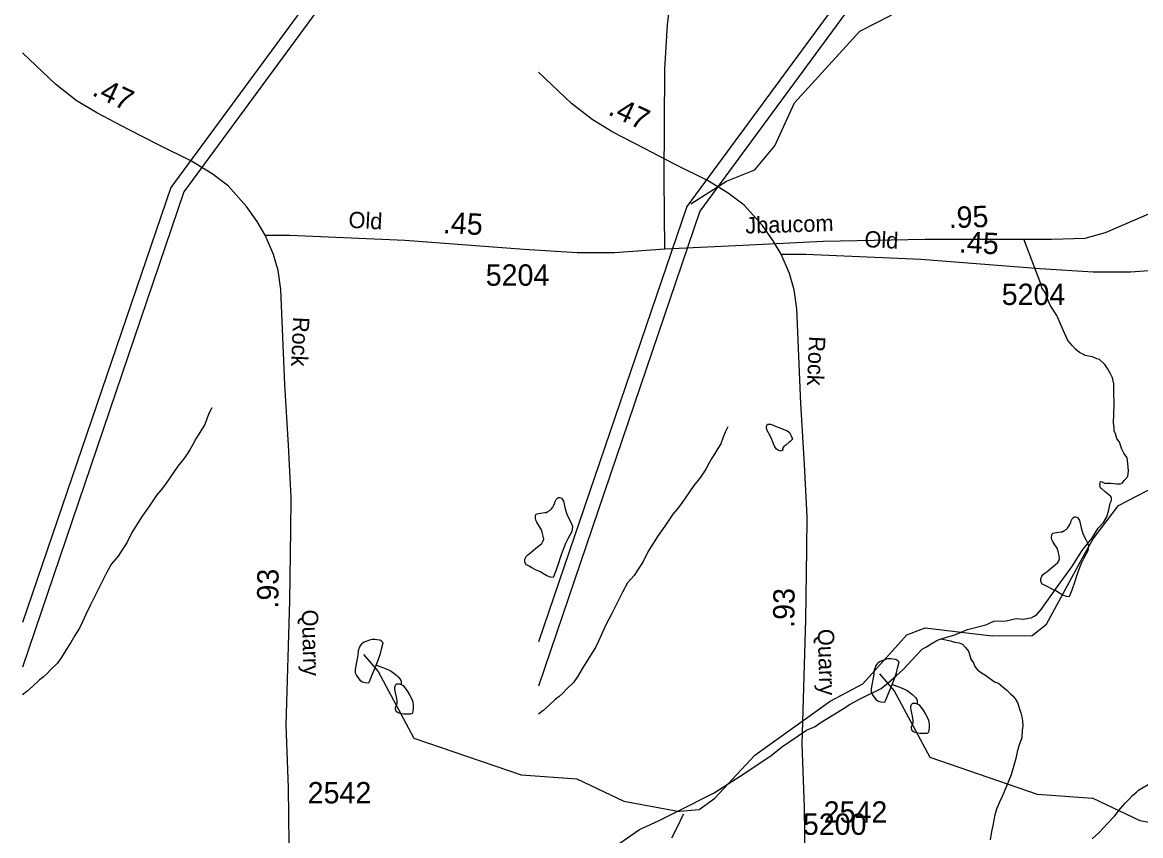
# Model space of a CAD drawing. Extents: x 2169602 to 2449496, y 721995 to 810662.
# Drawn here: x 2379098 to 2385634, y 770964 to 775720 of the extents above; entities that cross this region are included whole.
import ezdxf

# ---------------------------------------------------------------- set-up
doc = ezdxf.new("R2010")
doc.units = 0
doc.layers.add('Default', color=7, linetype='Continuous')

msp = doc.modelspace()

# ---------------------------------------------------------------- linework, layer by layer
at = {"layer": 'Default'}
msp.add_line((2385306.4, 772610), (2385321.8, 772638.3), dxfattribs=at)
for points in [[(2385516.1, 794624.8), (2385508.5, 794499.5), (2385507.3, 794440.1), (2385504.9, 794341.8), (2385507.3, 794252), (2385509.7, 794129.4), (2386589.6, 784463), (2386562.5, 783723.6), (2379965, 774755.3), (2379098.1, 772209.8)], [(2385609.5, 794604.6), (2385600.6, 794401), (2385600.6, 794279.8), (2385602, 794189.7), (2386675.9, 784444.9), (2386646.9, 783712.3), (2380042.2, 774729.7), (2379098.1, 771950.4)], [(2388532, 794512), (2388524.3, 794386.7), (2388523.1, 794327.2), (2388520.7, 794229), (2388523.1, 794139.1), (2388525.5, 794016.6), (2389605.5, 784350.2), (2389578.3, 783610.7), (2382980.8, 774642.5), (2382114, 772097)], [(2388625.4, 794491.7), (2388616.4, 794288.1), (2388616.4, 794167), (2388617.8, 794076.8), (2389691.7, 784332), (2389662.7, 783599.5), (2383058, 774616.8), (2382114, 771837.6)], [(2382852.2, 774394.9), (2382850.1, 774805.3), (2382853.2, 775446.2), (2382867.9, 775705.9), (2382902.4, 775984.4), (2382973.6, 776413.7), (2383091.8, 777067.1), (2383180.7, 777540.4)], [(2383006, 774657.9), (2383213.9, 774791.5), (2383380, 774857), (2383495.9, 774998.9), (2383611.9, 775249.1), (2383992.9, 775667.8), (2384176, 775762.5), (2385104.9, 776698.1), (2385178.9, 776847.5), (2385306.4, 776975.8)], [(2382852.2, 774394.9), (2383309.5, 774417.9), (2383778.2, 774440.9), (2384374.7, 774451.4), (2385112.4, 774451.4), (2385309.1, 774457.7), (2385428.4, 774491.2), (2385713, 774614.8), (2386350.3, 774939.4), (2386492.6, 775016.8), (2386773, 775234.7), (2387247, 775582.3), (2387391.4, 775691.2), (2387498.1, 775747.7)], [(2380518.2, 774476.5), (2380471.1, 774556.1), (2380408.3, 774644.1), (2380301.6, 774763.4), (2380207.4, 774834.6), (2380086.1, 774907.9), (2379893.5, 775004.3), (2379718.8, 775094.3), (2379532.5, 775190.7), (2379413.2, 775264), (2379291.9, 775358.2), (2379098.1, 775541.2)], [(2383534, 774363.7), (2383487, 774443.3), (2383424.2, 774531.2), (2383317.4, 774650.6), (2383223.3, 774721.8), (2383101.9, 774795.1), (2382909.4, 774891.5), (2382734.6, 774981.5), (2382548.3, 775077.8), (2382429.1, 775151.1), (2382307.7, 775245.4), (2382114, 775428.4)], [(2380693.2, 769584.4), (2380707.6, 769712.1), (2380709.7, 769888), (2380699.2, 770128.9), (2380681.5, 770510), (2380658.4, 770916.3), (2380653.2, 771243), (2380640.6, 771611.6), (2380660.5, 772338.3), (2380666.8, 772753), (2380669.9, 772941.4), (2380653.2, 773247.2), (2380632.3, 773603.2), (2380608.2, 774158.2), (2380593.6, 774269.2), (2380566.4, 774363.4), (2380518.2, 774476.5)], [(2380518.2, 774476.5), (2380660.5, 774476.5), (2381334.4, 774447.2), (2382030.2, 774392.8), (2382340, 774373.9), (2382559.7, 774373.9), (2382852.2, 774394.9)], [(2385306.4, 773773.8), (2385299.5, 773777.9), (2385277.6, 773789.8), (2385255.3, 773807.6), (2385235.3, 773827.6), (2385209.2, 773859.3), (2385182.9, 773915.3), (2385144.6, 774005), (2385106.2, 774066.8), (2385090.2, 774102.7), (2385078.1, 774136.8), (2385055.9, 774168.6), (2385049.8, 774190.6), (2384951.7, 774451.4)], [(2383709.1, 769471.5), (2383723.4, 769599.3), (2383725.5, 769775.2), (2383715.1, 770016), (2383697.3, 770397.2), (2383674.3, 770803.5), (2383669, 771130.2), (2383656.5, 771498.8), (2383676.4, 772225.5), (2383682.6, 772640.1), (2383685.8, 772828.6), (2383669, 773134.4), (2383648.1, 773490.4), (2383624, 774045.4), (2383609.4, 774156.4), (2383582.2, 774250.6), (2383534, 774363.7)], [(2383534, 774363.7), (2383676.4, 774363.7), (2384350.2, 774334.4), (2385046.1, 774279.9), (2385355.8, 774261.1), (2385575.5, 774261.1), (2385868, 774282)], [(2385306.4, 772649.7), (2385348.1, 772702.5), (2385385.9, 772762.5), (2385417.8, 772794.6), (2385435.7, 772828.6), (2385447.5, 772868.8), (2385455.3, 772908.8), (2385463.3, 772924.9), (2385463.1, 772934.9), (2385463.2, 772940.9), (2385457.1, 772948.8), (2385429, 772972.6), (2385404.9, 772994.5), (2385400.9, 772994.5), (2385394.9, 773006.5), (2385396.9, 773014.4), (2385394.8, 773020.5), (2385398.7, 773034.6), (2385408.7, 773032.6), (2385422.7, 773024.7), (2385460.7, 773024.7), (2385494.8, 773021), (2385516.8, 773021), (2385526.7, 773025.2), (2385540.7, 773043.1), (2385558.5, 773065.1), (2385562.4, 773097.2), (2385558.3, 773141.1), (2385556.1, 773173.1), (2385535.9, 773201), (2385523.8, 773225), (2385509.8, 773264.9), (2385495.7, 773286.8), (2385487.4, 773314.7), (2385479.4, 773330.7), (2385479.4, 773352.7), (2385475.3, 773374.8), (2385478.7, 773484.7), (2385478.4, 773558.7), (2385478.2, 773606.7), (2385470.1, 773640.6), (2385456.1, 773668.5), (2385439.8, 773696.5), (2385425.7, 773720.3), (2385393.7, 773748.2), (2385377.6, 773752.1), (2385353.6, 773764), (2385329.5, 773767.9), (2385309.6, 773771.9), (2385306.4, 773773.8)], [(2380205.8, 773466.8), (2380190.2, 773437.1), (2380178.5, 773406.9), (2380164.4, 773368.9), (2380146.6, 773340.7), (2380128.7, 773312.6), (2380112.9, 773284.5), (2380094.9, 773252.4), (2380079.3, 773224.3), (2380062.9, 773198.4), (2380039.3, 773166.3), (2380007.7, 773124), (2379934.3, 773020), (2379910.3, 772985.9), (2379884.3, 772957.7), (2379864.4, 772927.5), (2379836.5, 772887.5), (2379799.2, 772831.5), (2379737.5, 772737), (2379708, 772677), (2379681.9, 772635.1), (2379657.9, 772598.9), (2379618.3, 772554.6), (2379590.5, 772500.4), (2379554.6, 772430.4), (2379526.9, 772376.2), (2379493.5, 772310.3), (2379467.4, 772254.2), (2379449.8, 772213.8), (2379432, 772178), (2379404.1, 772134), (2379380.5, 772093.7), (2379356.7, 772055.5), (2379328.6, 772009.5), (2379303, 771973.6), (2379264.8, 771935.2), (2379239.2, 771909.1), (2379219.1, 771891), (2379199, 771875), (2379157.4, 771836.7), (2379124, 771806.8), (2379098.1, 771788.1)], [(2383221.6, 773354), (2383206.1, 773324.3), (2383194.4, 773294.1), (2383180.2, 773256), (2383162.4, 773227.9), (2383144.5, 773199.7), (2383128.8, 773171.7), (2383110.7, 773139.6), (2383095.1, 773111.5), (2383078.7, 773085.6), (2383055.1, 773053.5), (2383023.6, 773011.2), (2382950.2, 772907.1), (2382926.2, 772873), (2382900.1, 772844.9), (2382880.2, 772814.6), (2382852.3, 772774.7), (2382815, 772718.7), (2382753.3, 772624.2), (2382723.8, 772564.1), (2382697.7, 772522.2), (2382673.7, 772486.1), (2382634.2, 772441.8), (2382606.3, 772387.6), (2382570.4, 772317.6), (2382542.7, 772263.4), (2382509.3, 772197.4), (2382483.3, 772141.4), (2382465.6, 772101), (2382447.8, 772065.2), (2382419.9, 772021.1), (2382396.3, 771980.9), (2382372.5, 771942.7), (2382344.4, 771896.7), (2382318.8, 771860.8), (2382280.7, 771822.4), (2382255, 771796.3), (2382234.9, 771778.2), (2382214.8, 771762.2), (2382173.2, 771723.8), (2382139.8, 771694), (2382114, 771675.3)], [(2383585.9, 773269.8), (2383580.2, 773265.8), (2383559.7, 773247.8), (2383548.2, 773239.5), (2383540.2, 773227.7), (2383542.2, 773217.6), (2383530.1, 773213.4), (2383518.2, 773215.6), (2383506.3, 773223.5), (2383495.9, 773237.2), (2383487.9, 773255.5), (2383473.7, 773291.2), (2383459.8, 773319.3), (2383451.4, 773333.2), (2383447.9, 773347.1), (2383447.5, 773357.3), (2383453.4, 773371), (2383471.5, 773371.1), (2383485.4, 773365.4), (2383503.5, 773357.3), (2383525.6, 773349.5), (2383549.4, 773339.4), (2383565.4, 773333.7), (2383581.8, 773321.5), (2383589.8, 773305.7), (2383597.8, 773287.9), (2383599.8, 773281.9), (2383585.9, 773269.8)], [(2385321.8, 772638.3), (2385355.9, 772700.7), (2385505, 772894.5), (2385778.9, 773036.5), (2386037.9, 773021.3), (2386328.9, 772956.3), (2386643.8, 773340.3), (2386702.9, 773365.4)], [(2382249.4, 772612.1), (2382241.2, 772588.2), (2382231.3, 772558), (2382215.7, 772512.1), (2382203.6, 772483.9), (2382200, 772474), (2382185.4, 772476.2), (2382163.9, 772483.9), (2382139.7, 772497.7), (2382125.7, 772507.5), (2382097.4, 772519.5), (2382075.7, 772531.3), (2382059.5, 772539.4), (2382045.1, 772547.3), (2382039.2, 772555.5), (2382035.5, 772565.4), (2382035.5, 772579.1), (2382041.2, 772595.3), (2382052.9, 772607.3), (2382069.1, 772619.5), (2382097.2, 772643.6), (2382119, 772661.4), (2382135, 772673.6), (2382140.9, 772683.7), (2382145, 772697.7), (2382142.7, 772715.4), (2382136.6, 772739.5), (2382130.6, 772757.4), (2382116.7, 772777.4), (2382104.2, 772797.5), (2382098.7, 772809.3), (2382096.4, 772821.4), (2382098.2, 772835.4), (2382102.1, 772843.3), (2382106.2, 772845.5), (2382114.2, 772847.5), (2382126.1, 772849.4), (2382152.2, 772853.6), (2382160.4, 772853.5), (2382170.2, 772859.7), (2382182.3, 772867.7), (2382189.9, 772875.8), (2382198.1, 772886), (2382204.1, 772896), (2382210, 772909.7), (2382211.8, 772917.9), (2382217.8, 772930), (2382225.8, 772938.1), (2382231.5, 772942.1), (2382239.7, 772942.1), (2382249.6, 772938.2), (2382253.7, 772931.9), (2382260.2, 772919.9), (2382269.9, 772876.3), (2382280.3, 772844.3), (2382290.2, 772822.1), (2382298.2, 772808.3), (2382308.4, 772788.6), (2382314.2, 772772.3), (2382308.8, 772742.2), (2382286.5, 772700.2), (2382273, 772672.2), (2382262.9, 772648.2), (2382249.4, 772612.1)], [(2385265.2, 772499.3), (2385257, 772475.4), (2385247.2, 772445.2), (2385231.6, 772399.3), (2385219.5, 772371.1), (2385215.8, 772361.1), (2385201.2, 772363.3), (2385179.7, 772371.1), (2385155.5, 772384.9), (2385141.6, 772394.7), (2385113.3, 772406.6), (2385091.5, 772418.5), (2385075.3, 772426.6), (2385061, 772434.4), (2385055, 772442.6), (2385051.3, 772452.5), (2385051.3, 772466.3), (2385057.1, 772482.5), (2385068.8, 772494.5), (2385085, 772506.7), (2385113, 772530.8), (2385134.8, 772548.6), (2385150.8, 772560.8), (2385156.7, 772570.8), (2385160.8, 772584.8), (2385158.6, 772602.6), (2385152.4, 772626.7), (2385146.5, 772644.6), (2385132.5, 772664.5), (2385120, 772684.7), (2385114.5, 772696.5), (2385112.2, 772708.6), (2385114.1, 772722.5), (2385118, 772730.4), (2385122.1, 772732.6), (2385130.1, 772734.7), (2385142, 772736.6), (2385168, 772740.7), (2385176.2, 772740.7), (2385186, 772746.9), (2385198.1, 772754.8), (2385205.7, 772763), (2385213.9, 772773.1), (2385219.9, 772783.2), (2385225.8, 772796.9), (2385227.7, 772805.1), (2385233.6, 772817.2), (2385241.6, 772825.3), (2385247.4, 772829.3), (2385255.6, 772829.3), (2385265.4, 772825.4), (2385269.5, 772819.1), (2385276.1, 772807.1), (2385285.7, 772763.4), (2385296.2, 772731.4), (2385306, 772709.3), (2385314, 772695.5), (2385324.3, 772675.7), (2385330, 772659.4), (2385324.7, 772629.4), (2385302.3, 772587.3), (2385288.8, 772559.4), (2385278.7, 772535.4), (2385265.2, 772499.3)], [(2384585.1, 772154.1), (2384622.7, 772169.3), (2384728.7, 772197.8), (2384776.5, 772218), (2384848.5, 772220.3), (2384906.4, 772234.5), (2384948.3, 772230.9), (2384978.2, 772236.9), (2384994.3, 772238.9), (2385012.2, 772247.2), (2385028.2, 772257), (2385052.1, 772287.1), (2385147.4, 772421.6), (2385232.9, 772536), (2385292.5, 772632.2), (2385306.4, 772649.7)], [(2384585.1, 772154.1), (2384767, 772132.1), (2384999.9, 772133.9), (2385083, 772201), (2385306.4, 772610)], [(2383222.8, 771267.3), (2383379, 771435.5), (2383818.8, 771751.2), (2384009.9, 771852.3), (2384266.9, 772139.1), (2384374.9, 772179.5), (2384585.1, 772154.1)], [(2384467, 772114.7), (2384542.8, 772137), (2384585.1, 772154.1)], [(2381166.5, 771961.5), (2381178.4, 771989.7), (2381191.7, 772029.8), (2381197.9, 772055.7), (2381207.7, 772091.9), (2381199.5, 772099.6), (2381187.8, 772107.5), (2381169.8, 772109.4), (2381157.9, 772111.6), (2381141.7, 772111.6), (2381127.7, 772107.2), (2381111.9, 772101.1), (2381095.5, 772095.1), (2381082, 772085.4), (2381077.9, 772081.1), (2381069.9, 772071.4), (2381061.7, 772045), (2381058.2, 772021.2), (2381054.1, 771999.2), (2381048.2, 771969.2), (2381042.6, 771935.2), (2381042.6, 771917.3), (2381050.4, 771901.1), (2381070.5, 771873.4), (2381086.7, 771863.2), (2381100.5, 771859.5), (2381122.6, 771857.4), (2381126.7, 771865.7), (2381138.4, 771895.5), (2381162.2, 771951.5), (2381166.5, 771961.5)], [(2383222.8, 771267.3), (2383314.8, 771325.9), (2383474.3, 771432.7), (2383534.1, 771480.8), (2383681.5, 771581.4), (2383731.4, 771601.6), (2383761.4, 771623.8), (2383891, 771704.3), (2383936.8, 771732.6), (2383990.6, 771762.7), (2384118.3, 771825.3), (2384158.1, 771857.4), (2384206, 771899.7), (2384245.9, 771935.8), (2384323.5, 772020.1), (2384357.4, 772054.2), (2384383.2, 772068.4), (2384409.2, 772086.5), (2384443, 772104.6), (2384467, 772114.7)], [(2384467, 772114.7), (2384523.1, 772103), (2384547, 772095.1), (2384573.1, 772091.1), (2384593.1, 772083.3), (2384609.2, 772067.4), (2384627.3, 772043.4), (2384635.4, 772017.5), (2384641.5, 771995.6), (2384657.5, 771975.6), (2384665.7, 771953.7), (2384679.7, 771933.8), (2384703.9, 771915.9), (2384727.8, 771902), (2384780, 771864.1), (2384804.1, 771856.3), (2384830.2, 771832.3), (2384852.2, 771814.5), (2384874.4, 771792.6), (2384888.3, 771780.7), (2384900.4, 771764.7), (2384914.5, 771742.8), (2384926.6, 771706.8), (2384934.7, 771682.8), (2384938.8, 771658.9), (2384942.9, 771635), (2384945.2, 771607), (2384941.2, 771580.9), (2384939.3, 771536.9), (2384923.7, 771494.9), (2384911.8, 771454.9), (2384903.8, 771414.9), (2384878.3, 771320.8), (2384846.8, 771244.7), (2384824.9, 771192.5), (2384809, 771160.4), (2384791.2, 771118.4), (2384781.3, 771086.4), (2384775.5, 771054.3), (2384769.7, 771024.5), (2384761.7, 770988.4), (2384753.9, 770940.4)], [(2381092.9, 772023.5), (2381176.9, 771923.3), (2381386.9, 771535.3), (2382012.9, 771319), (2382338, 771296), (2382612.9, 771165.8), (2382929.8, 771108.2)], [(2381166.5, 771961.5), (2381204.4, 771947.6), (2381214.5, 771943.6), (2381242.2, 771932.2), (2381254.5, 771925.8), (2381268.6, 771914), (2381286.7, 771900.3), (2381296.9, 771890.2), (2381304.5, 771882.2), (2381310.4, 771872.3), (2381312.5, 771864.3), (2381312.5, 771854.2), (2381312.9, 771848.4)], [(2384182.3, 771848.6), (2384194.2, 771876.8), (2384207.5, 771917), (2384213.7, 771942.9), (2384223.5, 771979.1), (2384215.3, 771986.8), (2384203.6, 771994.6), (2384185.6, 771996.6), (2384173.7, 771998.8), (2384157.5, 771998.8), (2384143.6, 771994.4), (2384127.8, 771988.3), (2384111.4, 771982.2), (2384097.8, 771972.5), (2384093.7, 771968.3), (2384085.7, 771958.6), (2384077.5, 771932.2), (2384074, 771908.4), (2384069.9, 771886.3), (2384064, 771856.4), (2384058.5, 771822.3), (2384058.5, 771804.5), (2384066.3, 771788.3), (2384086.4, 771760.5), (2384102.6, 771750.4), (2384116.3, 771746.6), (2384138.4, 771744.5), (2384142.5, 771752.8), (2384154.2, 771782.7), (2384178, 771838.7), (2384182.3, 771848.6)], [(2384108.7, 771910.6), (2384192.8, 771810.5), (2384402.7, 771422.4), (2385028.8, 771206.2), (2385353.8, 771183.1), (2385628.8, 771052.9), (2385945.7, 770995.4)], [(2381345.5, 771674.4), (2381327.3, 771674.3), (2381315.4, 771676.5), (2381301.4, 771680.2), (2381291.6, 771684.1), (2381283.6, 771690.2), (2381281.1, 771696.2), (2381279.7, 771710.3), (2381279.5, 771714.3), (2381285.6, 771728), (2381288.9, 771738.1), (2381289.3, 771750.2), (2381285, 771776), (2381277.2, 771810), (2381274.8, 771826.2), (2381275, 771832.3), (2381277.2, 771838), (2381279.1, 771844.2), (2381282.8, 771848.1), (2381286.7, 771852), (2381300.8, 771852.3), (2381312.9, 771848.4)], [(2381312.9, 771848.4), (2381322.9, 771842.4), (2381333, 771828.3), (2381346.9, 771810.5), (2381360.7, 771788.5), (2381377.1, 771758.8), (2381381, 771744.8), (2381383, 771728.7), (2381381.4, 771708.7), (2381381.2, 771694.5), (2381379.1, 771682.7), (2381375.6, 771678.8), (2381367.6, 771674.7), (2381345.5, 771674.4)], [(2384182.3, 771848.6), (2384220.3, 771834.8), (2384230.3, 771830.8), (2384258, 771819.3), (2384270.3, 771813), (2384284.4, 771801.1), (2384302.5, 771787.4), (2384312.7, 771777.4), (2384320.3, 771769.3), (2384326.3, 771759.5), (2384328.3, 771751.5), (2384328.3, 771741.4), (2384328.7, 771735.6)], [(2384361.3, 771561.5), (2384343.1, 771561.5), (2384331.2, 771563.7), (2384317.2, 771567.4), (2384307.4, 771571.3), (2384299.4, 771577.4), (2384296.9, 771583.4), (2384295.5, 771597.5), (2384295.3, 771601.5), (2384301.5, 771615.2), (2384304.7, 771625.2), (2384305.1, 771637.4), (2384300.8, 771663.2), (2384293, 771697.2), (2384290.6, 771713.4), (2384290.8, 771719.5), (2384293, 771725.2), (2384294.9, 771731.4), (2384298.6, 771735.3), (2384302.5, 771739.1), (2384316.6, 771739.5), (2384328.7, 771735.6)], [(2384328.7, 771735.6), (2384338.8, 771729.6), (2384348.8, 771715.5), (2384362.8, 771697.6), (2384376.5, 771675.6), (2384392.9, 771646), (2384396.8, 771632), (2384398.9, 771615.9), (2384397.2, 771595.9), (2384397, 771581.7), (2384395, 771569.8), (2384391.5, 771565.9), (2384383.5, 771561.8), (2384361.3, 771561.5)], [(2382929.8, 771108.2), (2383141.3, 771215.3), (2383222.8, 771267.3)], [(2382929.8, 771108.2), (2382939, 771106.6), (2383054.8, 771117.3), (2383145.9, 771184.4), (2383222.8, 771267.3)], [(2385351.4, 770946.3), (2385389.1, 770980.4), (2385441, 771034.5), (2385482.6, 771080.6), (2385516.5, 771122.9), (2385544.4, 771155.2), (2385568.3, 771179.2), (2385586.2, 771199.1), (2385612.4, 771221.1), (2385622.3, 771229.4), (2385683.8, 771267.5)], [(2382590.7, 770921), (2382704.3, 770999.4), (2382816.2, 771051.7), (2382905.9, 771096.1), (2382929.8, 771108.2)], [(2382894.1, 770951.3), (2382906.4, 770973.4), (2382921.7, 771005.5), (2382938.1, 771039.6), (2382947.8, 771061.7), (2382963.4, 771091.7)]]:
    msp.add_lwpolyline(points, dxfattribs=at)

# ---------------------------------------------------------------- texts
for s, height, rotation, p in [('.47', 125, 334.88501, (2379499.7, 775296.4)), ('.47', 125, 334.88501, (2382515.5, 775183.6)), ('.95', 125, 1.88694, (2384513.9, 774516.2)), ('Old', 95, 356.84775, (2381002.3, 774519.3)), ('.45', 125, 356.92278, (2381553.8, 774488.1)), ('Jbaucom', 95, 1.62949, (2383325, 774485)), ('Old', 95, 356.84775, (2384018.1, 774406.5)), ('.45', 125, 356.92278, (2384569.6, 774375.2)), ('Rock', 95, 267.43287, (2380681.3, 773999.3)), ('Rock', 95, 267.43287, (2383697.1, 773886.5)), ('.93', 125, 89.53574, (2380594.2, 772292.1)), ('.93', 125, 89.53574, (2383610.1, 772179.3)), ('Quarry', 95, 271.62725, (2380730.9, 772284.7)), ('Quarry', 95, 271.62725, (2383746.7, 772171.9))]:
    msp.add_text(s, height=height, rotation=rotation, dxfattribs=at).set_placement(p)
for s, p in [('5204', (2381806.3, 774179.8)), ('5204', (2384822.1, 774067)), ('2542', (2380765.8, 771152.8)), ('2542', (2383781.6, 771040)), ('5200', (2383659.9, 770969))]:
    msp.add_text(s, height=125, dxfattribs=at).set_placement(p)

doc.saveas('drawing.dxf')
